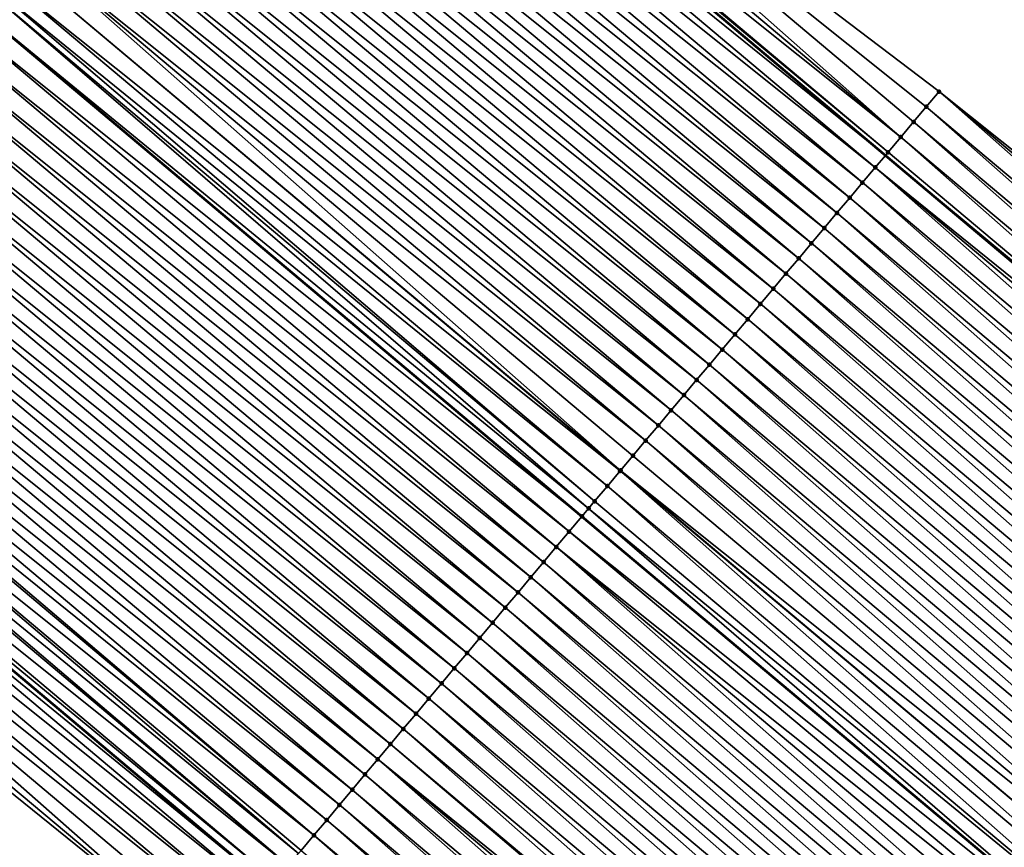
# Model space of a CAD drawing. Header units: feet. Extents: x 2007189 to 2022806, y 818621 to 837694.
# Tile 343 of 656: x 2015626 to 2015650, y 820068 to 820089. Entities that reach past the tile are written whole.
import ezdxf

# ---------------------------------------------------------------- set-up
doc = ezdxf.new("R2010")
doc.units = ezdxf.units.FT
doc.header["$MEASUREMENT"] = 0
for name, color, linetype, lineweight in [('EP_Travel Lane', 172, 'Continuous', 53), ('Road Shots', 141, 'Continuous', 100), ('Road X-Section', 40, 'Continuous', 13), ('STRIPING', 60, 'Continuous', 53)]:
    doc.layers.add(name, color=color, linetype=linetype, lineweight=lineweight)
doc.layers.add('I-77-MM17-21_SB-Surface-Border', color=7, linetype='Continuous')
doc.layers.add('I-77-MM17-21_SB-Surface-TIN', color=7, linetype='Continuous')

msp = doc.modelspace()

# ---------------------------------------------------------------- linework, layer by layer
at = {"layer": 'EP_Travel Lane'}
for points in [[(2015616.741094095, 820110.8309482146, 255.9642285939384), (2015632.038367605, 820097.9493019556, 256.2039738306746), (2015647.323448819, 820085.0801793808, 256.4357405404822), (2015662.625467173, 820072.2042372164, 256.6787347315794), (2015677.927200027, 820059.3285352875, 256.955127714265), (2015693.229016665, 820046.4527628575, 257.2217161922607), (2015708.530959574, 820033.5768841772, 257.4735372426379), (2015723.832899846, 820020.7010077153, 257.7256667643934), (2015739.134900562, 820007.8250803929, 257.9707285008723), (2015754.437269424, 819994.9488432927, 258.1727230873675), (2015769.739426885, 819982.0727840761, 258.3994499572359), (2015785.041418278, 819969.1968645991, 258.6456022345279), (2015800.343797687, 819956.3280257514, 258.8786010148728), (2015815.66086029, 819943.4708387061, 259.1643164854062)], [(2015616.509401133, 820079.5113178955, 256.3905773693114), (2015631.817988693, 820066.6224757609, 256.5883754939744), (2015647.120405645, 820053.7461378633, 256.7812775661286), (2015662.422863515, 820040.8697655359, 256.96939039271), (2015677.725113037, 820027.9935685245, 257.1818765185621), (2015693.027377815, 820015.1173586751, 257.3925764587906), (2015708.329506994, 820002.2412629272, 257.6191372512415), (2015723.631752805, 819989.365069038, 257.8320541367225), (2015738.934143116, 819976.4887535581, 258.0280735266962), (2015754.236621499, 819963.6123639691, 258.2137873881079), (2015769.538906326, 819950.7361372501, 258.4221407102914), (2015784.847501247, 819937.8619634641, 258.6227555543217), (2015800.165099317, 819925.0043269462, 258.8524753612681), (2015815.482357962, 819912.1469753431, 259.1176857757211)]]:
    msp.add_polyline3d(points, dxfattribs=at)
at = {"layer": 'I-77-MM17-21_SB-Surface-Border', "color": 3, "linetype": 'Continuous', "lineweight": -3}
for points in [[(2015618.094874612, 820112.4372928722, 255.884433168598), (2015632.747671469, 820098.7910225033, 256.1675215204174), (2015648.677806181, 820086.6915968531, 256.3757903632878), (2015664.313272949, 820074.2118251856, 256.5713757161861), (2015679.626488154, 820061.3497516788, 256.8453437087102), (2015695.261391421, 820048.8704533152, 257.1067912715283), (2015710.57488318, 820036.0081475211, 257.3484328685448), (2015725.888384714, 820023.1458335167, 257.5889319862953), (2015741.523438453, 820010.666408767, 257.8327977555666), (2015756.515478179, 819997.4211295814, 258.0593628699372), (2015771.507195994, 819984.1761207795, 258.3235594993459), (2015786.820838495, 819971.3136883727, 258.5475850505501), (2015801.80948432, 819958.0731653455, 258.8288225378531), (2015816.483349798, 819944.4502775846, 259.1431098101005)], [(2015813.555729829, 819909.8493931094, 258.9968771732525), (2015798.68711123, 819923.2419134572, 258.76738464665), (2015783.23056105, 819935.9333462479, 258.5033208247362), (2015767.096535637, 819947.825096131, 258.2365164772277), (2015751.146175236, 819959.9284926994, 257.9562114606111), (2015735.540626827, 819972.4443704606, 257.7886094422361), (2015720.114483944, 819985.1737732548, 257.6169702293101), (2015704.842675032, 819998.0864528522, 257.4183533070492), (2015689.673368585, 820011.1208678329, 257.2024014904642), (2015674.465179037, 820024.1089330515, 256.9831882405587), (2015659.486838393, 820037.3715526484, 256.8159442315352), (2015644.806277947, 820050.9891924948, 256.6770083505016), (2015630.369082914, 820064.8965031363, 256.533861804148), (2015614.798969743, 820077.4792248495, 256.3346439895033)]]:
    msp.add_polyline3d(points, dxfattribs=at)
at = {"layer": 'I-77-MM17-21_SB-Surface-TIN', "color": 128, "linetype": 'Continuous', "lineweight": -3}
for points in [[(2015647.712661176, 820085.543339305, 256.4227818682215), (2015632.747671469, 820098.7910225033, 256.1675215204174), (2015632.42545534, 820098.4086917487, 256.1864335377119)], [(2015647.712661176, 820085.543339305, 256.4227818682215), (2015648.034353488, 820085.9261108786, 256.4097699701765), (2015632.747671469, 820098.7910225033, 256.1675215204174)], [(2015648.034353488, 820085.9261108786, 256.4097699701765), (2015648.35606818, 820086.3088636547, 256.394142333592), (2015632.747671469, 820098.7910225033, 256.1675215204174)], [(2015648.35606818, 820086.3088636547, 256.394142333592), (2015648.677806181, 820086.6915968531, 256.3757903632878), (2015632.747671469, 820098.7910225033, 256.1675215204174)], [(2015647.712661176, 820085.543339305, 256.4227818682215), (2015632.42545534, 820098.4086917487, 256.1864335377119), (2015632.103268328, 820098.0263364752, 256.2017270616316)], [(2015631.781114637, 820097.643953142, 256.2128795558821), (2015647.323448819, 820085.0801793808, 256.4357405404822), (2015632.038367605, 820097.9493019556, 256.2039738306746)], [(2015647.390985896, 820085.160553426, 256.4338030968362), (2015632.103268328, 820098.0263364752, 256.2017270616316), (2015632.038367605, 820097.9493019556, 256.2039738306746)], [(2015647.390985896, 820085.160553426, 256.4338030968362), (2015632.038367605, 820097.9493019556, 256.2039738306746), (2015647.323448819, 820085.0801793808, 256.4357405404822)], [(2015647.390985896, 820085.160553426, 256.4338030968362), (2015647.712661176, 820085.543339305, 256.4227818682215), (2015632.103268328, 820098.0263364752, 256.2017270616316)], [(2015647.069325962, 820084.7777546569, 256.44303059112), (2015631.781114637, 820097.643953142, 256.2128795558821), (2015631.458996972, 820097.2615394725, 256.2195550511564)], [(2015647.069325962, 820084.7777546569, 256.44303059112), (2015647.323448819, 820085.0801793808, 256.4357405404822), (2015631.781114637, 820097.643953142, 256.2128795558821)], [(2015646.747675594, 820084.3949478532, 256.451140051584), (2015631.458996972, 820097.2615394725, 256.2195550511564), (2015631.136909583, 820096.8791003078, 256.2224679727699)], [(2015646.747675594, 820084.3949478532, 256.451140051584), (2015647.069325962, 820084.7777546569, 256.44303059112), (2015631.458996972, 820097.2615394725, 256.2195550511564)], [(2015646.426040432, 820084.0121282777, 256.4574722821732), (2015631.136909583, 820096.8791003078, 256.2224679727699), (2015630.814823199, 820096.4966602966, 256.2252559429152)], [(2015646.426040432, 820084.0121282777, 256.4574722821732), (2015646.747675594, 820084.3949478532, 256.451140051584), (2015631.136909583, 820096.8791003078, 256.2224679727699)], [(2015646.104415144, 820083.6293004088, 256.4626504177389), (2015630.814823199, 820096.4966602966, 256.2252559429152), (2015630.492732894, 820096.1142235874, 256.2285312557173)], [(2015646.104415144, 820083.6293004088, 256.4626504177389), (2015646.426040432, 820084.0121282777, 256.4574722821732), (2015630.814823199, 820096.4966602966, 256.2252559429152)], [(2015645.782801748, 820083.2464625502, 256.4664384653), (2015630.492732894, 820096.1142235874, 256.2285312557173), (2015630.170636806, 820095.7317917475, 256.2325251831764)], [(2015645.782801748, 820083.2464625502, 256.4664384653), (2015646.104415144, 820083.6293004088, 256.4626504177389), (2015630.492732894, 820096.1142235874, 256.2285312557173)], [(2015645.461203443, 820082.8636120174, 256.4684628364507), (2015630.170636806, 820095.7317917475, 256.2325251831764), (2015629.848535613, 820095.3493642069, 256.2371535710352)], [(2015645.461203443, 820082.8636120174, 256.4684628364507), (2015645.782801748, 820083.2464625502, 256.4664384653), (2015630.170636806, 820095.7317917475, 256.2325251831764)], [(2015645.139609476, 820082.4807578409, 256.4699801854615), (2015629.848535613, 820095.3493642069, 256.2371535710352), (2015629.526439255, 820094.9669325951, 256.241181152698)], [(2015645.139609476, 820082.4807578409, 256.4699801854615), (2015645.461203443, 820082.8636120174, 256.4684628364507), (2015629.848535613, 820095.3493642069, 256.2371535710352)], [(2015644.818013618, 820082.0979052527, 256.4717185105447), (2015629.526439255, 820094.9669325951, 256.241181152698), (2015629.204343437, 820094.5845005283, 256.2451415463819)], [(2015644.818013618, 820082.0979052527, 256.4717185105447), (2015645.139609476, 820082.4807578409, 256.4699801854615), (2015629.526439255, 820094.9669325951, 256.241181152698)], [(2015644.496408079, 820081.7150607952, 256.4745882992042), (2015629.204343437, 820094.5845005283, 256.2451415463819), (2015628.882243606, 820094.2020718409, 256.2496006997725)], [(2015644.496408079, 820081.7150607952, 256.4745882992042), (2015644.818013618, 820082.0979052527, 256.4717185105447), (2015629.204343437, 820094.5845005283, 256.2451415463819)], [(2015644.174791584, 820081.3322255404, 256.4787386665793), (2015628.882243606, 820094.2020718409, 256.2496006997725), (2015628.560142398, 820093.8196443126, 256.254230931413)], [(2015644.174791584, 820081.3322255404, 256.4787386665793), (2015644.496408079, 820081.7150607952, 256.4745882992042), (2015628.882243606, 820094.2020718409, 256.2496006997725)], [(2015643.853171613, 820080.9493932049, 256.4832952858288), (2015628.560142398, 820093.8196443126, 256.254230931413), (2015628.238040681, 820093.4372172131, 256.2589244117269)], [(2015643.853171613, 820080.9493932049, 256.4832952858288), (2015644.174791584, 820081.3322255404, 256.4787386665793), (2015628.560142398, 820093.8196443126, 256.254230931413)], [(2015643.53153983, 820080.5665707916, 256.4892326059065), (2015628.238040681, 820093.4372172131, 256.2589244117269), (2015627.915935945, 820093.0547926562, 256.2639931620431)], [(2015643.53153983, 820080.5665707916, 256.4892326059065), (2015643.853171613, 820080.9493932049, 256.4832952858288), (2015628.238040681, 820093.4372172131, 256.2589244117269)], [(2015643.209911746, 820080.1837452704, 256.4947374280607), (2015627.915935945, 820093.0547926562, 256.2639931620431), (2015627.59382992, 820092.6723691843, 256.2692220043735)], [(2015643.209911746, 820080.1837452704, 256.4947374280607), (2015643.53153983, 820080.5665707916, 256.4892326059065), (2015627.915935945, 820093.0547926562, 256.2639931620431)], [(2015642.888284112, 820079.800919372, 256.5001898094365), (2015627.59382992, 820092.6723691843, 256.2692220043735), (2015627.271725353, 820092.2899444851, 256.274269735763)], [(2015642.888284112, 820079.800919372, 256.5001898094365), (2015643.209911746, 820080.1837452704, 256.4947374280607), (2015627.59382992, 820092.6723691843, 256.2692220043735)], [(2015642.566664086, 820079.4180870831, 256.5047528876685), (2015627.271725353, 820092.2899444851, 256.274269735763), (2015626.949619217, 820091.9075211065, 256.2795123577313)], [(2015642.566664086, 820079.4180870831, 256.5047528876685), (2015642.888284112, 820079.800919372, 256.5001898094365), (2015627.271725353, 820092.2899444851, 256.274269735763)], [(2015642.245047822, 820079.0352516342, 256.5088762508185), (2015626.949619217, 820091.9075211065, 256.2795123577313), (2015626.627506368, 820091.5251033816, 256.2855893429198)], [(2015642.245047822, 820079.0352516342, 256.5088762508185), (2015642.566664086, 820079.4180870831, 256.5047528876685), (2015626.949619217, 820091.9075211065, 256.2795123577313)], [(2015641.923432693, 820078.6524152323, 256.5128669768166), (2015626.627506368, 820091.5251033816, 256.2855893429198), (2015626.305390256, 820091.1426884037, 256.292071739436)], [(2015641.923432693, 820078.6524152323, 256.5128669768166), (2015642.245047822, 820079.0352516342, 256.5088762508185), (2015626.627506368, 820091.5251033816, 256.2855893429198)], [(2015641.601815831, 820078.2695802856, 256.5170602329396), (2015626.305390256, 820091.1426884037, 256.292071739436), (2015625.98327567, 820090.7602721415, 256.2983646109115)], [(2015641.601815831, 820078.2695802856, 256.5170602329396), (2015641.923432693, 820078.6524152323, 256.5128669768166), (2015626.305390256, 820091.1426884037, 256.292071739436)], [(2015641.280196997, 820077.8867469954, 256.5214839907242), (2015625.98327567, 820090.7602721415, 256.2983646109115), (2015625.661166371, 820090.3778514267, 256.3040003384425)], [(2015641.280196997, 820077.8867469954, 256.5214839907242), (2015641.601815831, 820078.2695802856, 256.5170602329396), (2015625.98327567, 820090.7602721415, 256.2983646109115)], [(2015640.64862374, 820077.1349555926, 256.5296330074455), (2015625.661166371, 820090.3778514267, 256.3040003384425), (2015625.339069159, 820089.9954205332, 256.3081339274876)], [(2015640.64862374, 820077.1349555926, 256.5296330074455), (2015640.958579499, 820077.5039125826, 256.5257515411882), (2015625.661166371, 820090.3778514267, 256.3040003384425)], [(2015640.958579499, 820077.5039125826, 256.5257515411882), (2015641.280196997, 820077.8867469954, 256.5214839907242), (2015625.661166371, 820090.3778514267, 256.3040003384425)], [(2015640.636964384, 820077.1210761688, 256.529740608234), (2015625.339069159, 820089.9954205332, 256.3081339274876), (2015625.016990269, 820089.6129742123, 256.3099907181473)], [(2015640.636964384, 820077.1210761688, 256.529740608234), (2015640.64862374, 820077.1349555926, 256.5296330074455), (2015625.339069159, 820089.9954205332, 256.3081339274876)], [(2015640.315364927, 820076.7382266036, 256.5318996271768), (2015625.016990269, 820089.6129742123, 256.3099907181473), (2015624.793945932, 820089.3481064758, 256.3101699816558)], [(2015640.315364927, 820076.7382266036, 256.5318996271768), (2015640.636964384, 820077.1210761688, 256.529740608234), (2015625.016990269, 820089.6129742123, 256.3099907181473)], [(2015639.841711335, 820076.1743090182, 256.5319440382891), (2015624.694925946, 820089.2305156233, 256.3100370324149), (2015624.37286791, 820088.8480514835, 256.3092863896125)], [(2015639.993780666, 820076.3553642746, 256.5322825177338), (2015624.793945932, 820089.3481064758, 256.3101699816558), (2015624.694925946, 820089.2305156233, 256.3100370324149)], [(2015639.841711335, 820076.1743090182, 256.5319440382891), (2015639.993780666, 820076.3553642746, 256.5322825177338), (2015624.694925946, 820089.2305156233, 256.3100370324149)], [(2015639.993780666, 820076.3553642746, 256.5322825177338), (2015640.315364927, 820076.7382266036, 256.5318996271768), (2015624.793945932, 820089.3481064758, 256.3101699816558)], [(2015624.050812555, 820088.465585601, 256.3082340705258), (2015639.672210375, 820075.9724899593, 256.531018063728), (2015624.37286791, 820088.8480514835, 256.3092863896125)], [(2015639.841711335, 820076.1743090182, 256.5319440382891), (2015624.37286791, 820088.8480514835, 256.3092863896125), (2015639.672210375, 820075.9724899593, 256.531018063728)], [(2015639.350644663, 820075.5896123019, 256.5292473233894), (2015624.050812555, 820088.465585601, 256.3082340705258), (2015623.728742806, 820088.0831315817, 256.3089547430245)], [(2015639.350644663, 820075.5896123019, 256.5292473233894), (2015639.672210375, 820075.9724899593, 256.531018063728), (2015624.050812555, 820088.465585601, 256.3082340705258)], [(2015639.029066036, 820075.2067452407, 256.5289716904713), (2015623.728742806, 820088.0831315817, 256.3089547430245), (2015623.406660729, 820087.700687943, 256.3112073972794)], [(2015639.029066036, 820075.2067452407, 256.5289716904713), (2015639.350644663, 820075.5896123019, 256.5292473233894), (2015623.728742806, 820088.0831315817, 256.3089547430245)], [(2015638.707474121, 820074.823889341, 256.5302492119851), (2015623.406660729, 820087.700687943, 256.3112073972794), (2015623.084567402, 820087.3182537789, 256.3148582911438)], [(2015638.707474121, 820074.823889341, 256.5302492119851), (2015639.029066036, 820075.2067452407, 256.5289716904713), (2015623.406660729, 820087.700687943, 256.3112073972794)], [(2015638.385866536, 820074.441046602, 256.5333581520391), (2015623.084567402, 820087.3182537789, 256.3148582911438), (2015622.762462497, 820086.9358293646, 256.3199480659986)], [(2015638.385866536, 820074.441046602, 256.5333581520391), (2015638.707474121, 820074.823889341, 256.5302492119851), (2015623.084567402, 820087.3182537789, 256.3148582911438)], [(2015638.064249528, 820074.058211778, 256.5375684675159), (2015622.762462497, 820086.9358293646, 256.3199480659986), (2015622.440357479, 820086.5534050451, 256.3250518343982)], [(2015638.064249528, 820074.058211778, 256.5375684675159), (2015638.385866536, 820074.441046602, 256.5333581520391), (2015622.762462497, 820086.9358293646, 256.3199480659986)], [(2015637.742634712, 820073.6753751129, 256.5415225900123), (2015622.440357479, 820086.5534050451, 256.3250518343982), (2015622.118249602, 820086.1709831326, 256.3305108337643)], [(2015637.742634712, 820073.6753751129, 256.5415225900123), (2015638.064249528, 820074.058211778, 256.5375684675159), (2015622.440357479, 820086.5534050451, 256.3250518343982)], [(2015663.669735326, 820073.4464105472, 256.6152821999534), (2015648.677806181, 820086.6915968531, 256.3757903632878), (2015648.35606818, 820086.3088636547, 256.394142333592)], [(2015663.669735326, 820073.4464105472, 256.6152821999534), (2015663.991503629, 820073.8291182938, 256.5933884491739), (2015648.677806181, 820086.6915968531, 256.3757903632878)], [(2015663.991503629, 820073.8291182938, 256.5933884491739), (2015664.313272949, 820074.2118251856, 256.5713757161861), (2015648.677806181, 820086.6915968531, 256.3757903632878)], [(2015663.347966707, 820073.0637030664, 256.6372129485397), (2015648.35606818, 820086.3088636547, 256.394142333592), (2015648.034353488, 820085.9261108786, 256.4097699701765)], [(2015663.347966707, 820073.0637030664, 256.6372129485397), (2015663.669735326, 820073.4464105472, 256.6152821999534), (2015648.35606818, 820086.3088636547, 256.394142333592)], [(2015637.421021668, 820073.2925369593, 256.5452695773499), (2015622.118249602, 820086.1709831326, 256.3305108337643), (2015621.796142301, 820085.7885607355, 256.3358982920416)], [(2015637.421021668, 820073.2925369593, 256.5452695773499), (2015637.742634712, 820073.6753751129, 256.5415225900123), (2015622.118249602, 820086.1709831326, 256.3305108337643)], [(2015637.099408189, 820072.9096991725, 256.5490675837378), (2015621.796142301, 820085.7885607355, 256.3358982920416), (2015621.474036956, 820085.4061366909, 256.3410426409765)], [(2015637.099408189, 820072.9096991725, 256.5490675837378), (2015637.421021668, 820073.2925369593, 256.5452695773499), (2015621.796142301, 820085.7885607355, 256.3358982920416)], [(2015663.02620207, 820072.6809922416, 256.6586783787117), (2015648.034353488, 820085.9261108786, 256.4097699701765), (2015647.712661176, 820085.543339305, 256.4227818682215)], [(2015663.02620207, 820072.6809922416, 256.6586783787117), (2015663.347966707, 820073.0637030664, 256.6372129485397), (2015648.034353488, 820085.9261108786, 256.4097699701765)], [(2015662.704474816, 820072.2982500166, 256.6757743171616), (2015647.712661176, 820085.543339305, 256.4227818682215), (2015647.390985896, 820085.160553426, 256.4338030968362)], [(2015662.704474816, 820072.2982500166, 256.6757743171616), (2015663.02620207, 820072.6809922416, 256.6586783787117), (2015647.712661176, 820085.543339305, 256.4227818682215)], [(2015636.777796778, 820072.5268596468, 256.5526236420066), (2015621.474036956, 820085.4061366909, 256.3410426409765), (2015621.151934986, 820085.0237098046, 256.3457675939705)], [(2015636.777796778, 820072.5268596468, 256.5526236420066), (2015637.099408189, 820072.9096991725, 256.5490675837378), (2015621.474036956, 820085.4061366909, 256.3410426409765)], [(2015636.456181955, 820072.1440229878, 256.5565786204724), (2015621.151934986, 820085.0237098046, 256.3457675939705), (2015620.829833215, 820084.6412827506, 256.350467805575)], [(2015636.456181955, 820072.1440229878, 256.5565786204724), (2015636.777796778, 820072.5268596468, 256.5526236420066), (2015621.151934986, 820085.0237098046, 256.3457675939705)], [(2015647.069325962, 820084.7777546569, 256.44303059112), (2015662.625467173, 820072.2042372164, 256.6787347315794), (2015647.323448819, 820085.0801793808, 256.4357405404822)], [(2015662.704474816, 820072.2982500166, 256.6757743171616), (2015647.390985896, 820085.160553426, 256.4338030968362), (2015647.323448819, 820085.0801793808, 256.4357405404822)], [(2015662.704474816, 820072.2982500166, 256.6757743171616), (2015647.323448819, 820085.0801793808, 256.4357405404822), (2015662.625467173, 820072.2042372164, 256.6787347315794)], [(2015662.061138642, 820071.5326661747, 256.6961353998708), (2015647.069325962, 820084.7777546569, 256.44303059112), (2015646.747675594, 820084.3949478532, 256.451140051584)], [(2015662.382790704, 820071.9154715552, 256.6878278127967), (2015662.625467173, 820072.2042372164, 256.6787347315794), (2015647.069325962, 820084.7777546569, 256.44303059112)], [(2015662.061138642, 820071.5326661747, 256.6961353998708), (2015662.382790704, 820071.9154715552, 256.6878278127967), (2015647.069325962, 820084.7777546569, 256.44303059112)], [(2015636.134565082, 820071.7611880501, 256.5607731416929), (2015620.829833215, 820084.6412827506, 256.350467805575), (2015620.507730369, 820084.2588566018, 256.3553016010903)], [(2015636.134565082, 820071.7611880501, 256.5607731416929), (2015636.456181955, 820072.1440229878, 256.5565786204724), (2015620.829833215, 820084.6412827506, 256.350467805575)], [(2015635.812949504, 820071.3783520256, 256.5648163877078), (2015620.507730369, 820084.2588566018, 256.3553016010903), (2015620.18562586, 820083.876431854, 256.3603421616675)], [(2015635.812949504, 820071.3783520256, 256.5648163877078), (2015636.134565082, 820071.7611880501, 256.5607731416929), (2015620.507730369, 820084.2588566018, 256.3553016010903)], [(2015661.739516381, 820071.1498357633, 256.7009598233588), (2015646.747675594, 820084.3949478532, 256.451140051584), (2015646.426040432, 820084.0121282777, 256.4574722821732)], [(2015661.739516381, 820071.1498357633, 256.7009598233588), (2015662.061138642, 820071.5326661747, 256.6961353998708), (2015646.747675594, 820084.3949478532, 256.451140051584)], [(2015661.417910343, 820070.7669917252, 256.7038880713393), (2015646.426040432, 820084.0121282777, 256.4574722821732), (2015646.104415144, 820083.6293004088, 256.4626504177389)], [(2015661.417910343, 820070.7669917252, 256.7038880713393), (2015661.739516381, 820071.1498357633, 256.7009598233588), (2015646.426040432, 820084.0121282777, 256.4574722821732)], [(2015635.491333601, 820070.9955162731, 256.5688975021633), (2015620.18562586, 820083.876431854, 256.3603421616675), (2015619.863523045, 820083.4940056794, 256.3651721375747)], [(2015635.491333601, 820070.9955162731, 256.5688975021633), (2015635.812949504, 820071.3783520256, 256.5648163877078), (2015620.18562586, 820083.876431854, 256.3603421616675)], [(2015635.169720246, 820070.6126783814, 256.5726809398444), (2015619.863523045, 820083.4940056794, 256.3651721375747), (2015619.541427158, 820083.1115736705, 256.3691411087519)], [(2015635.169720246, 820070.6126783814, 256.5726809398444), (2015635.491333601, 820070.9955162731, 256.5688975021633), (2015619.863523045, 820083.4940056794, 256.3651721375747)], [(2015661.096309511, 820070.3841433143, 256.7062077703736), (2015646.104415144, 820083.6293004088, 256.4626504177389), (2015645.782801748, 820083.2464625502, 256.4664384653)], [(2015661.096309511, 820070.3841433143, 256.7062077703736), (2015661.417910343, 820070.7669917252, 256.7038880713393), (2015646.104415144, 820083.6293004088, 256.4626504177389)], [(2015660.774713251, 820070.0012910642, 256.7079932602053), (2015645.782801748, 820083.2464625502, 256.4664384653), (2015645.461203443, 820082.8636120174, 256.4684628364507)], [(2015660.774713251, 820070.0012910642, 256.7079932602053), (2015661.096309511, 820070.3841433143, 256.7062077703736), (2015645.782801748, 820083.2464625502, 256.4664384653)], [(2015634.848115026, 820070.2298336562, 256.5755134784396), (2015619.541427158, 820083.1115736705, 256.3691411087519), (2015619.219334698, 820082.7291387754, 256.3726841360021)], [(2015634.848115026, 820070.2298336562, 256.5755134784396), (2015635.169720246, 820070.6126783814, 256.5726809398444), (2015619.541427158, 820083.1115736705, 256.3691411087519)], [(2015634.526509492, 820069.846989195, 256.5783827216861), (2015619.219334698, 820082.7291387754, 256.3726841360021), (2015618.897243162, 820082.3467031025, 256.3761123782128)], [(2015634.526509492, 820069.846989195, 256.5783827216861), (2015634.848115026, 820070.2298336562, 256.5755134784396), (2015619.219334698, 820082.7291387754, 256.3726841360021)], [(2015660.45312019, 820069.618436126, 256.7094046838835), (2015645.461203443, 820082.8636120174, 256.4684628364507), (2015645.139609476, 820082.4807578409, 256.4699801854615)], [(2015660.45312019, 820069.618436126, 256.7094046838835), (2015660.774713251, 820070.0012910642, 256.7079932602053), (2015645.461203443, 820082.8636120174, 256.4684628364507)], [(2015660.13152524, 820069.2355827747, 256.7110369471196), (2015645.139609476, 820082.4807578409, 256.4699801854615), (2015644.818013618, 820082.0979052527, 256.4717185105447)], [(2015660.13152524, 820069.2355827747, 256.7110369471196), (2015660.45312019, 820069.618436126, 256.7094046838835), (2015645.139609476, 820082.4807578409, 256.4699801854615)], [(2015634.204908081, 820069.4641412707, 256.5807700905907), (2015618.897243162, 820082.3467031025, 256.3761123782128), (2015618.575150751, 820081.9642681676, 256.3796495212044)], [(2015634.204908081, 820069.4641412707, 256.5807700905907), (2015634.526509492, 820069.846989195, 256.5783827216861), (2015618.897243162, 820082.3467031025, 256.3761123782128)], [(2015659.809925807, 820068.8527331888, 256.7131931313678), (2015644.818013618, 820082.0979052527, 256.4717185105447), (2015644.496408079, 820081.7150607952, 256.4745882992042)], [(2015659.809925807, 820068.8527331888, 256.7131931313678), (2015660.13152524, 820069.2355827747, 256.7110369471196), (2015644.818013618, 820082.0979052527, 256.4717185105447)], [(2015633.883303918, 820069.0812956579, 256.5834790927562), (2015618.575150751, 820081.9642681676, 256.3796495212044), (2015618.253054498, 820081.5818364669, 256.3836639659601)], [(2015633.883303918, 820069.0812956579, 256.5834790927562), (2015634.204908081, 820069.4641412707, 256.5807700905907), (2015618.575150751, 820081.9642681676, 256.3796495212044)], [(2015633.561695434, 820068.6984536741, 256.5866930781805), (2015618.253054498, 820081.5818364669, 256.3836639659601), (2015617.930955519, 820081.1994070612, 256.3880171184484)], [(2015633.561695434, 820068.6984536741, 256.5866930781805), (2015633.883303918, 820069.0812956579, 256.5834790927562), (2015618.253054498, 820081.5818364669, 256.3836639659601)], [(2015659.488324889, 820068.4698848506, 256.7155229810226), (2015644.496408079, 820081.7150607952, 256.4745882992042), (2015644.174791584, 820081.3322255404, 256.4787386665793)], [(2015659.488324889, 820068.4698848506, 256.7155229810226), (2015659.809925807, 820068.8527331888, 256.7131931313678), (2015644.496408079, 820081.7150607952, 256.4745882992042)], [(2015659.166725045, 820068.0870356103, 256.7177272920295), (2015644.174791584, 820081.3322255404, 256.4787386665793), (2015643.853171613, 820080.9493932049, 256.4832952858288)], [(2015659.166725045, 820068.0870356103, 256.7177272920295), (2015659.488324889, 820068.4698848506, 256.7155229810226), (2015644.174791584, 820081.3322255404, 256.4787386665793)], [(2015633.240086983, 820068.3156116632, 256.5899033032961), (2015617.930955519, 820081.1994070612, 256.3880171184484), (2015617.67801415, 820080.8990800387, 256.3909015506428)], [(2015633.240086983, 820068.3156116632, 256.5899033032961), (2015633.561695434, 820068.6984536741, 256.5866930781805), (2015617.930955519, 820081.1994070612, 256.3880171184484)], [(2015632.918477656, 820067.9327703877, 256.5932158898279), (2015617.608863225, 820080.8169720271, 256.3915396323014), (2015617.286782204, 820080.4345275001, 256.3936611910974)], [(2015632.918477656, 820067.9327703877, 256.5932158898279), (2015617.67801415, 820080.8990800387, 256.3909015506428), (2015617.608863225, 820080.8169720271, 256.3915396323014)], [(2015632.918477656, 820067.9327703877, 256.5932158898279), (2015633.240086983, 820068.3156116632, 256.5899033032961), (2015617.67801415, 820080.8990800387, 256.3909015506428)], [(2015658.84512042, 820067.7041903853, 256.7204903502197), (2015643.853171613, 820080.9493932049, 256.4832952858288), (2015643.53153983, 820080.5665707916, 256.4892326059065)], [(2015658.84512042, 820067.7041903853, 256.7204903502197), (2015659.166725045, 820068.0870356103, 256.7177272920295), (2015643.853171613, 820080.9493932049, 256.4832952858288)], [(2015658.523511, 820067.3213491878, 256.7238138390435), (2015643.53153983, 820080.5665707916, 256.4892326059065), (2015643.209911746, 820080.1837452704, 256.4947374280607)], [(2015658.523511, 820067.3213491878, 256.7238138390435), (2015658.84512042, 820067.7041903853, 256.7204903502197), (2015643.53153983, 820080.5665707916, 256.4892326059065)], [(2015632.52890785, 820067.4689956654, 256.5952820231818), (2015617.286782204, 820080.4345275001, 256.3936611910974), (2015617.039747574, 820080.1411792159, 256.3943620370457)], [(2015632.52890785, 820067.4689956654, 256.5952820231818), (2015632.596880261, 820067.5499190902, 256.5951338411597), (2015617.286782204, 820080.4345275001, 256.3936611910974)], [(2015632.596880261, 820067.5499190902, 256.5951338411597), (2015632.918477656, 820067.9327703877, 256.5932158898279), (2015617.286782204, 820080.4345275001, 256.3936611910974)], [(2015632.275303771, 820067.1670502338, 256.5946084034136), (2015616.964713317, 820080.0520727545, 256.394274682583), (2015616.64266379, 820079.6696017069, 256.3924823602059)], [(2015632.275303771, 820067.1670502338, 256.5946084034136), (2015617.039747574, 820080.1411792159, 256.3943620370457), (2015616.964713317, 820080.0520727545, 256.394274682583)], [(2015632.275303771, 820067.1670502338, 256.5946084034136), (2015632.52890785, 820067.4689956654, 256.5952820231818), (2015617.039747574, 820080.1411792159, 256.3943620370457)], [(2015658.201901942, 820066.9385076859, 256.7270949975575), (2015643.209911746, 820080.1837452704, 256.4947374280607), (2015642.888284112, 820079.800919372, 256.5001898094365)], [(2015658.201901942, 820066.9385076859, 256.7270949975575), (2015658.523511, 820067.3213491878, 256.7238138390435), (2015643.209911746, 820080.1837452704, 256.4947374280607)], [(2015657.880299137, 820066.5556609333, 256.729645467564), (2015642.888284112, 820079.800919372, 256.5001898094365), (2015642.566664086, 820079.4180870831, 256.5047528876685)], [(2015657.880299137, 820066.5556609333, 256.729645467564), (2015658.201901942, 820066.9385076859, 256.7270949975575), (2015642.888284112, 820079.800919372, 256.5001898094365)], [(2015616.320636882, 820079.2871116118, 256.3878789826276), (2015631.817988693, 820066.6224757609, 256.5883754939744), (2015616.509401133, 820079.5113178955, 256.3905773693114)], [(2015631.953751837, 820066.7841607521, 256.5912128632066), (2015616.64266379, 820079.6696017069, 256.3924823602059), (2015616.509401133, 820079.5113178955, 256.3905773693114)], [(2015631.953751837, 820066.7841607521, 256.5912128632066), (2015616.509401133, 820079.5113178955, 256.3905773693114), (2015631.817988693, 820066.6224757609, 256.5883754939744)], [(2015631.953751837, 820066.7841607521, 256.5912128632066), (2015632.275303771, 820067.1670502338, 256.5946084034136), (2015616.64266379, 820079.6696017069, 256.3924823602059)], [(2015631.632228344, 820066.4012473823, 256.5844932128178), (2015616.320636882, 820079.2871116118, 256.3878789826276), (2015615.998631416, 820078.9046034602, 256.3806108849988)], [(2015631.632228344, 820066.4012473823, 256.5844932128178), (2015631.817988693, 820066.6224757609, 256.5883754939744), (2015616.320636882, 820079.2871116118, 256.3878789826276)], [(2015657.558704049, 820066.1728076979, 256.7312938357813), (2015642.566664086, 820079.4180870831, 256.5047528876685), (2015642.245047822, 820079.0352516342, 256.5088762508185)], [(2015657.558704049, 820066.1728076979, 256.7312938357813), (2015657.880299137, 820066.5556609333, 256.729645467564), (2015642.566664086, 820079.4180870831, 256.5047528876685)], [(2015657.237109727, 820065.7899538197, 256.7328527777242), (2015642.245047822, 820079.0352516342, 256.5088762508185), (2015641.923432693, 820078.6524152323, 256.5128669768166)], [(2015657.237109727, 820065.7899538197, 256.7328527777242), (2015657.558704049, 820066.1728076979, 256.7312938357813), (2015642.245047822, 820079.0352516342, 256.5088762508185)], [(2015631.310728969, 820066.0183137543, 256.5749545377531), (2015615.998631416, 820078.9046034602, 256.3806108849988), (2015615.6766485, 820078.5220763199, 256.3705404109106)], [(2015631.310728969, 820066.0183137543, 256.5749545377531), (2015631.632228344, 820066.4012473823, 256.5844932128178), (2015615.998631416, 820078.9046034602, 256.3806108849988)], [(2015630.989249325, 820065.6353635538, 256.5631096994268), (2015615.6766485, 820078.5220763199, 256.3705404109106), (2015615.354684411, 820078.1395333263, 256.3581302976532)], [(2015630.989249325, 820065.6353635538, 256.5631096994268), (2015631.310728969, 820066.0183137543, 256.5749545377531), (2015615.6766485, 820078.5220763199, 256.3705404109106)], [(2015656.915508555, 820065.407105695, 256.7352123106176), (2015641.923432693, 820078.6524152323, 256.5128669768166), (2015641.601815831, 820078.2695802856, 256.5170602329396)], [(2015656.915508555, 820065.407105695, 256.7352123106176), (2015657.237109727, 820065.7899538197, 256.7328527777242), (2015641.923432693, 820078.6524152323, 256.5128669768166)], [(2015656.593903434, 820065.0242608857, 256.7380332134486), (2015641.601815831, 820078.2695802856, 256.5170602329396), (2015641.280196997, 820077.8867469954, 256.5214839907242)], [(2015656.593903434, 820065.0242608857, 256.7380332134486), (2015656.915508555, 820065.407105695, 256.7352123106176), (2015641.601815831, 820078.2695802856, 256.5170602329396)], [(2015630.369082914, 820064.8965031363, 256.533861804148), (2015615.354684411, 820078.1395333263, 256.3581302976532), (2015615.032729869, 820077.756982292, 256.3445335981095)], [(2015630.369082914, 820064.8965031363, 256.533861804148), (2015630.667789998, 820065.2523962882, 256.5488901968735), (2015615.354684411, 820078.1395333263, 256.3581302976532)], [(2015630.667789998, 820065.2523962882, 256.5488901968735), (2015630.989249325, 820065.6353635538, 256.5631096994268), (2015615.354684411, 820078.1395333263, 256.3581302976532)], [(2015656.27229309, 820064.641420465, 256.7414647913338), (2015641.280196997, 820077.8867469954, 256.5214839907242), (2015640.958579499, 820077.5039125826, 256.5257515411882)], [(2015656.27229309, 820064.641420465, 256.7414647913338), (2015656.593903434, 820065.0242608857, 256.7380332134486), (2015641.280196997, 820077.8867469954, 256.5214839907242)], [(2015630.369082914, 820064.8965031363, 256.533861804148), (2015615.032729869, 820077.756982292, 256.3445335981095), (2015614.798969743, 820077.4792248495, 256.3346439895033)], [(2015656.27229309, 820064.641420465, 256.7414647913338), (2015640.958579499, 820077.5039125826, 256.5257515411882), (2015640.64862374, 820077.1349555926, 256.5296330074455)], [(2015655.629081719, 820063.8757317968, 256.7472388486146), (2015640.636964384, 820077.1210761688, 256.529740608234), (2015640.315364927, 820076.7382266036, 256.5318996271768)], [(2015655.950684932, 820064.2585782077, 256.7446408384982), (2015640.64862374, 820077.1349555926, 256.5296330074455), (2015640.636964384, 820077.1210761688, 256.529740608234)], [(2015655.629081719, 820063.8757317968, 256.7472388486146), (2015655.950684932, 820064.2585782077, 256.7446408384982), (2015640.636964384, 820077.1210761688, 256.529740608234)], [(2015655.950684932, 820064.2585782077, 256.7446408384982), (2015656.27229309, 820064.641420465, 256.7414647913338), (2015640.64862374, 820077.1349555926, 256.5296330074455)], [(2015655.307493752, 820063.4928725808, 256.74805499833), (2015640.315364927, 820076.7382266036, 256.5318996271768), (2015639.993780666, 820076.3553642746, 256.5322825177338)], [(2015655.307493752, 820063.4928725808, 256.74805499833), (2015655.629081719, 820063.8757317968, 256.7472388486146), (2015640.315364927, 820076.7382266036, 256.5318996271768)], [(2015655.307493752, 820063.4928725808, 256.74805499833), (2015639.993780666, 820076.3553642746, 256.5322825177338), (2015639.841711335, 820076.1743090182, 256.5319440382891)], [(2015639.841711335, 820076.1743090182, 256.5319440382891), (2015639.672210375, 820075.9724899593, 256.531018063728), (2015654.985924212, 820063.1099976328, 256.746702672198)], [(2015655.307493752, 820063.4928725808, 256.74805499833), (2015639.841711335, 820076.1743090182, 256.5319440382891), (2015654.985924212, 820063.1099976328, 256.746702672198)], [(2015639.350644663, 820075.5896123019, 256.5292473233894), (2015654.985924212, 820063.1099976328, 256.746702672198), (2015639.672210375, 820075.9724899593, 256.531018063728)], [(2015654.664363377, 820062.7271158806, 256.7443621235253), (2015639.350644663, 820075.5896123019, 256.5292473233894), (2015639.029066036, 820075.2067452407, 256.5289716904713)], [(2015654.664363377, 820062.7271158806, 256.7443621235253), (2015654.985924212, 820063.1099976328, 256.746702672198), (2015639.350644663, 820075.5896123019, 256.5292473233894)], [(2015654.021215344, 820061.9613740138, 256.7427333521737), (2015639.029066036, 820075.2067452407, 256.5289716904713), (2015638.707474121, 820074.823889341, 256.5302492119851)], [(2015654.021215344, 820061.9613740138, 256.7427333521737), (2015654.342796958, 820062.3442385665, 256.7426598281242), (2015639.029066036, 820075.2067452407, 256.5289716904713)], [(2015654.342796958, 820062.3442385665, 256.7426598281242), (2015654.664363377, 820062.7271158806, 256.7443621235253), (2015639.029066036, 820075.2067452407, 256.5289716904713)], [(2015653.69961667, 820061.57852379, 256.7448007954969), (2015638.707474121, 820074.823889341, 256.5302492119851), (2015638.385866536, 820074.441046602, 256.5333581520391)], [(2015653.69961667, 820061.57852379, 256.7448007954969), (2015654.021215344, 820061.9613740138, 256.7427333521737), (2015638.707474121, 820074.823889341, 256.5302492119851)], [(2015653.37801424, 820061.1956767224, 256.7473074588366), (2015638.385866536, 820074.441046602, 256.5333581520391), (2015638.064249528, 820074.058211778, 256.5375684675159)], [(2015653.37801424, 820061.1956767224, 256.7473074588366), (2015653.69961667, 820061.57852379, 256.7448007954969), (2015638.385866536, 820074.441046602, 256.5333581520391)], [(2015653.056417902, 820060.812824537, 256.7491019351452), (2015638.064249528, 820074.058211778, 256.5375684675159), (2015637.742634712, 820073.6753751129, 256.5415225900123)], [(2015653.056417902, 820060.812824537, 256.7491019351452), (2015653.37801424, 820061.1956767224, 256.7473074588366), (2015638.064249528, 820074.058211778, 256.5375684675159)], [(2015652.734816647, 820060.4299764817, 256.7514711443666), (2015637.742634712, 820073.6753751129, 256.5415225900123), (2015637.421021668, 820073.2925369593, 256.5452695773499)], [(2015652.734816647, 820060.4299764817, 256.7514711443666), (2015653.056417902, 820060.812824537, 256.7491019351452), (2015637.742634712, 820073.6753751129, 256.5415225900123)], [(2015652.413197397, 820060.0471435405, 256.7559435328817), (2015637.421021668, 820073.2925369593, 256.5452695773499), (2015637.099408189, 820072.9096991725, 256.5490675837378)], [(2015652.413197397, 820060.0471435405, 256.7559435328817), (2015652.734816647, 820060.4299764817, 256.7514711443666), (2015637.421021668, 820073.2925369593, 256.5452695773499)], [(2015652.091569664, 820059.6643177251, 256.7614075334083), (2015637.099408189, 820072.9096991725, 256.5490675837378), (2015636.777796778, 820072.5268596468, 256.5526236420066)], [(2015652.091569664, 820059.6643177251, 256.7614075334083), (2015652.413197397, 820060.0471435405, 256.7559435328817), (2015637.099408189, 820072.9096991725, 256.5490675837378)], [(2015651.769946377, 820059.281488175, 256.7663517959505), (2015636.777796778, 820072.5268596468, 256.5526236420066), (2015636.456181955, 820072.1440229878, 256.5565786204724)], [(2015651.769946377, 820059.281488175, 256.7663517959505), (2015652.091569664, 820059.6643177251, 256.7614075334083), (2015636.777796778, 820072.5268596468, 256.5526236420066)], [(2015651.44833361, 820058.8986497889, 256.7700665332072), (2015636.456181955, 820072.1440229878, 256.5565786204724), (2015636.134565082, 820071.7611880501, 256.5607731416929)], [(2015651.44833361, 820058.8986497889, 256.7700665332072), (2015651.769946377, 820059.281488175, 256.7663517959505), (2015636.456181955, 820072.1440229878, 256.5565786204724)], [(2015651.126727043, 820058.515806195, 256.7730565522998), (2015636.134565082, 820071.7611880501, 256.5607731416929), (2015635.812949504, 820071.3783520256, 256.5648163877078)], [(2015651.126727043, 820058.515806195, 256.7730565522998), (2015651.44833361, 820058.8986497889, 256.7700665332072), (2015636.134565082, 820071.7611880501, 256.5607731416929)], [(2015650.805119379, 820058.1329635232, 256.7761749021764), (2015635.812949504, 820071.3783520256, 256.5648163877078), (2015635.491333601, 820070.9955162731, 256.5688975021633)], [(2015650.805119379, 820058.1329635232, 256.7761749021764), (2015651.126727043, 820058.515806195, 256.7730565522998), (2015635.812949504, 820071.3783520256, 256.5648163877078)], [(2015650.483513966, 820057.7501189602, 256.7790300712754), (2015635.491333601, 820070.9955162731, 256.5688975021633), (2015635.169720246, 820070.6126783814, 256.5726809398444)], [(2015650.483513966, 820057.7501189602, 256.7790300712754), (2015650.805119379, 820058.1329635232, 256.7761749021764), (2015635.491333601, 820070.9955162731, 256.5688975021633)], [(2015650.161913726, 820057.3672700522, 256.7812806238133), (2015635.169720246, 820070.6126783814, 256.5726809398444), (2015634.848115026, 820070.2298336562, 256.5755134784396)], [(2015650.161913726, 820057.3672700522, 256.7812806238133), (2015650.483513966, 820057.7501189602, 256.7790300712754), (2015635.169720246, 820070.6126783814, 256.5726809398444)], [(2015650.071346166, 820057.2594527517, 256.7818467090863), (2015634.848115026, 820070.2298336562, 256.5755134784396), (2015634.526509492, 820069.846989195, 256.5783827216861)], [(2015650.071346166, 820057.2594527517, 256.7818467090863), (2015650.161913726, 820057.3672700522, 256.7812806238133), (2015634.848115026, 820070.2298336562, 256.5755134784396)], [(2015649.518720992, 820056.6015657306, 256.784876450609), (2015634.526509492, 820069.846989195, 256.5783827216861), (2015634.204908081, 820069.4641412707, 256.5807700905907)], [(2015649.518720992, 820056.6015657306, 256.784876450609), (2015649.840315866, 820056.9844191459, 256.7832530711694), (2015634.526509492, 820069.846989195, 256.5783827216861)], [(2015649.840315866, 820056.9844191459, 256.7832530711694), (2015650.071346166, 820057.2594527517, 256.7818467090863), (2015634.526509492, 820069.846989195, 256.5783827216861)], [(2015649.197131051, 820056.2187081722, 256.7859232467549), (2015634.204908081, 820069.4641412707, 256.5807700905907), (2015633.883303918, 820069.0812956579, 256.5834790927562)], [(2015649.197131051, 820056.2187081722, 256.7859232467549), (2015649.518720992, 820056.6015657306, 256.784876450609), (2015634.204908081, 820069.4641412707, 256.5807700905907)], [(2015648.87554269, 820055.835849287, 256.7867854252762), (2015633.883303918, 820069.0812956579, 256.5834790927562), (2015633.561695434, 820068.6984536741, 256.5866930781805)], [(2015648.87554269, 820055.835849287, 256.7867854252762), (2015649.197131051, 820056.2187081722, 256.7859232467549), (2015633.883303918, 820069.0812956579, 256.5834790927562)], [(2015648.553955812, 820055.452989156, 256.7874742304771), (2015633.561695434, 820068.6984536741, 256.5866930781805), (2015633.240086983, 820068.3156116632, 256.5899033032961)], [(2015648.553955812, 820055.452989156, 256.7874742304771), (2015648.87554269, 820055.835849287, 256.7867854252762), (2015633.561695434, 820068.6984536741, 256.5866930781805)], [(2015648.232366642, 820055.0701309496, 256.7884308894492), (2015633.240086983, 820068.3156116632, 256.5899033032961), (2015632.918477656, 820067.9327703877, 256.5932158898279)], [(2015648.232366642, 820055.0701309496, 256.7884308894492), (2015648.553955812, 820055.452989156, 256.7874742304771), (2015633.240086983, 820068.3156116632, 256.5899033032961)], [(2015647.968819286, 820054.7563685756, 256.7889798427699), (2015632.918477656, 820067.9327703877, 256.5932158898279), (2015632.596880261, 820067.5499190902, 256.5951338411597)], [(2015647.968819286, 820054.7563685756, 256.7889798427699), (2015648.232366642, 820055.0701309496, 256.7884308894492), (2015632.918477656, 820067.9327703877, 256.5932158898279)]]:
    msp.add_3dface(points, dxfattribs=at)
at = {"layer": 'Road Shots', "lineweight": 100}
for p in [(2015648.677806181, 820086.6915968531, 256.3757903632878), (2015648.35606818, 820086.3088636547, 256.394142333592), (2015648.034353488, 820085.9261108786, 256.4097699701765), (2015647.712661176, 820085.543339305, 256.4227818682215), (2015647.390985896, 820085.160553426, 256.4338030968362), (2015647.069325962, 820084.7777546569, 256.44303059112), (2015646.747675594, 820084.3949478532, 256.451140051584), (2015646.426040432, 820084.0121282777, 256.4574722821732), (2015646.104415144, 820083.6293004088, 256.4626504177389), (2015645.782801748, 820083.2464625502, 256.4664384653), (2015645.461203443, 820082.8636120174, 256.4684628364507), (2015645.139609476, 820082.4807578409, 256.4699801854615), (2015644.818013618, 820082.0979052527, 256.4717185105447), (2015644.496408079, 820081.7150607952, 256.4745882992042), (2015644.174791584, 820081.3322255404, 256.4787386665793), (2015643.853171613, 820080.9493932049, 256.4832952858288), (2015643.53153983, 820080.5665707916, 256.4892326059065), (2015643.209911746, 820080.1837452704, 256.4947374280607), (2015642.888284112, 820079.800919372, 256.5001898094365), (2015642.566664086, 820079.4180870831, 256.5047528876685), (2015642.245047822, 820079.0352516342, 256.5088762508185), (2015641.923432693, 820078.6524152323, 256.5128669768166), (2015641.601815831, 820078.2695802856, 256.5170602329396), (2015641.280196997, 820077.8867469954, 256.5214839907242), (2015640.958579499, 820077.5039125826, 256.5257515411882), (2015640.636964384, 820077.1210761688, 256.529740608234), (2015640.64862374, 820077.1349555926, 256.5296330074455), (2015640.315364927, 820076.7382266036, 256.5318996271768), (2015639.993780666, 820076.3553642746, 256.5322825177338), (2015639.841711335, 820076.1743090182, 256.5319440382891), (2015639.672210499, 820075.9724901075, 256.5310180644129), (2015639.350644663, 820075.5896123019, 256.5292473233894), (2015639.029066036, 820075.2067452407, 256.5289716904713), (2015638.707474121, 820074.823889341, 256.5302492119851), (2015638.385866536, 820074.441046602, 256.5333581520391), (2015638.064249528, 820074.058211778, 256.5375684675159), (2015637.742634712, 820073.6753751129, 256.5415225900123), (2015637.421021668, 820073.2925369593, 256.5452695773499), (2015637.099408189, 820072.9096991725, 256.5490675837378), (2015636.777796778, 820072.5268596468, 256.5526236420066), (2015636.456181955, 820072.1440229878, 256.5565786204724), (2015636.134565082, 820071.7611880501, 256.5607731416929), (2015635.812949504, 820071.3783520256, 256.5648163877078), (2015635.491333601, 820070.9955162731, 256.5688975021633), (2015635.169720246, 820070.6126783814, 256.5726809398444), (2015634.848115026, 820070.2298336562, 256.5755134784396), (2015634.526509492, 820069.846989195, 256.5783827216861), (2015634.204908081, 820069.4641412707, 256.5807700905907), (2015633.883303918, 820069.0812956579, 256.5834790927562), (2015633.561695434, 820068.6984536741, 256.5866930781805), (2015633.240086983, 820068.3156116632, 256.5899033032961), (2015632.918477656, 820067.9327703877, 256.5932158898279)]:
    msp.add_point(p, dxfattribs=at)
at = {"layer": 'Road X-Section', "extrusion": (0.7648754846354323, -0.6440922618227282, 0.01051909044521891), "elevation": 1013491.484143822, "flags": 128}
msp.add_lwpolyline([(1925633.455518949, -10405.4167678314), (1925632.955518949, -10405.3978547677), (1925632.455518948, -10405.38256039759), (1925631.955518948, -10405.37140728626), (1925631.455518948, -10405.36473142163), (1925630.955518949, -10405.36181833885), (1925630.455518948, -10405.35903021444), (1925629.955518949, -10405.35575472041), (1925629.455518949, -10405.35176057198), (1925628.955518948, -10405.34713192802), (1925628.455518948, -10405.34310412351), (1925627.955518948, -10405.3391435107), (1925627.455518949, -10405.33468411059), (1925626.955518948, -10405.33005362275), (1925626.455518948, -10405.32535988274), (1925625.955518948, -10405.32029085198), (1925625.455518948, -10405.31506172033), (1925624.955518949, -10405.31001370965), (1925624.455518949, -10405.30477079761), (1925623.955518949, -10405.29869347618), (1925623.455518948, -10405.29221072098), (1925622.955518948, -10405.28591750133), (1925622.455518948, -10405.28028146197), (1925621.955518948, -10405.27614764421), (1925621.455518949, -10405.27429075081), (1925621.109247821, -10405.27411147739), (1925620.955518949, -10405.27424443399), (1925620.455518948, -10405.27499511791), (1925619.955518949, -10405.27604749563), (1925619.455518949, -10405.27532678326), (1925618.955518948, -10405.27307400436), (1925618.455518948, -10405.26942290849), (1925617.955518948, -10405.26433285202), (1925617.455518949, -10405.25922880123), (1925616.955518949, -10405.25376949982), (1925616.455518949, -10405.24838174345), (1925615.955518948, -10405.24323710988), (1925615.455518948, -10405.23851189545), (1925614.955518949, -10405.23381142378), (1925614.455518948, -10405.22897736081), (1925613.955518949, -10405.22393652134), (1925613.455518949, -10405.21910627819), (1925612.955518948, -10405.2151370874), (1925612.455518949, -10405.21159386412), (1925611.955518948, -10405.20816543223), (1925611.455518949, -10405.20462809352), (1925610.955518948, -10405.20061342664), (1925610.455518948, -10405.19626003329), (1925610.062866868, -10405.19337544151), (1925609.955518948, -10405.19273732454), (1925609.455518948, -10405.19061564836), (1925609.072009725, -10405.18991476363), (1925608.955518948, -10405.19000212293), (1925608.455518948, -10405.19179454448), (1925607.955518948, -10405.19639817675), (1925607.455518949, -10405.20366667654), (1925606.955518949, -10405.21373770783), (1925606.455518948, -10405.22614850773), (1925605.955518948, -10405.23974595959), (1925605.592485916, -10405.24963611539)], dxfattribs=at)
at = {"layer": 'Road X-Section', "extrusion": (0.765682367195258, -0.6431218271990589, 0.01117264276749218), "elevation": 1015933.863890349, "flags": 128}
msp.add_lwpolyline([(1924353.690297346, -11094.98284985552), (1924353.190297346, -11094.9644967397), (1924352.690297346, -11094.94886812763), (1924352.190297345, -11094.93585541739), (1924351.690297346, -11094.92483350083), (1924351.190297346, -11094.91560543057), (1924350.690297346, -11094.90749546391), (1924350.190297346, -11094.90116283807), (1924349.690297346, -11094.89598437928), (1924349.190297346, -11094.89219609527), (1924348.690297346, -11094.89017159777), (1924348.190297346, -11094.88865415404), (1924347.690297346, -11094.88691572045), (1924347.190297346, -11094.88404575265), (1924346.690297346, -11094.87989512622), (1924346.190297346, -11094.87533822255), (1924345.690297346, -11094.86940053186), (1924345.190297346, -11094.8638953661), (1924344.690297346, -11094.85844264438), (1924344.190297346, -11094.85387928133), (1924343.690297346, -11094.8497556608), (1924343.190297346, -11094.8457646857), (1924342.690297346, -11094.84157116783), (1924342.190297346, -11094.83714713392), (1924341.690297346, -11094.83287931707), (1924341.208424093, -11094.82899760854), (1924341.190297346, -11094.82889000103), (1924340.690297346, -11094.82673084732), (1924340.190297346, -11094.82634793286), (1924339.953852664, -11094.82668643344), (1924339.690297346, -11094.82761246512), (1924339.190297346, -11094.82938331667), (1924338.690297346, -11094.82965896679), (1924338.190297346, -11094.82838136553), (1924337.690297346, -11094.82527223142), (1924337.190297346, -11094.82106165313), (1924336.690297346, -11094.81710728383), (1924336.190297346, -11094.8133600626), (1924335.690297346, -11094.80956181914), (1924335.190297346, -11094.80600553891), (1924334.690297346, -11094.80205031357), (1924334.190297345, -11094.79785553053), (1924333.690297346, -11094.79381203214), (1924333.190297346, -11094.78973066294), (1924332.690297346, -11094.7859469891), (1924332.190297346, -11094.78311427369), (1924331.690297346, -11094.78024485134), (1924331.190297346, -11094.77785733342), (1924330.690297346, -11094.77514816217), (1924330.190297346, -11094.77193397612), (1924329.690297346, -11094.76872355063), (1924329.190297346, -11094.76541075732), (1924328.690297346, -11094.76349268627), (1924328.584614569, -11094.763344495), (1924328.190297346, -11094.76401815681), (1924327.690297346, -11094.76741390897), (1924327.190297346, -11094.7741339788), (1924326.690297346, -11094.78367324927), (1924326.190297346, -11094.79551882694), (1924325.690297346, -11094.80973921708), (1924325.225662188, -11094.82476854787)], dxfattribs=at)
at = {"layer": 'Road X-Section', "extrusion": (0.7656823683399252, -0.643121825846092, 0.01117264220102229), "elevation": 1015953.867306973, "flags": 128}
msp.add_lwpolyline([(1924354.18849669, -11095.01018165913), (1924353.68849669, -11094.98816755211), (1924353.18849669, -11094.96627243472), (1924352.68849669, -11094.94434031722), (1924352.188496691, -11094.92287354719), (1924351.68849669, -11094.90577654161), (1924351.18849669, -11094.8937222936), (1924350.688496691, -11094.88541418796), (1924350.18849669, -11094.88058946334), (1924349.68849669, -11094.87766103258), (1924349.188496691, -11094.87534118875), (1924348.688496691, -11094.87355558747), (1924348.18849669, -11094.87214407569), (1924347.68849669, -11094.87051171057), (1924347.188496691, -11094.86835539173), (1924346.68849669, -11094.86602539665), (1924346.18849669, -11094.86382094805), (1924345.68849669, -11094.86105771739), (1924345.18849669, -11094.85773402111), (1924344.68849669, -11094.85445265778), (1924344.188496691, -11094.85190202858), (1924343.68849669, -11094.85025355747), (1924343.18849669, -11094.84869451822), (1924342.68849669, -11094.84633483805), (1924342.18849669, -11094.84351375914), (1924341.68849669, -11094.84008196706), (1924341.18849669, -11094.83690572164), (1924340.688496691, -11094.83430754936), (1924340.18849669, -11094.8334913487), (1924339.68849669, -11094.83484375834), (1924339.18849669, -11094.83718445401), (1924338.68849669, -11094.83888685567), (1924338.18849669, -11094.83881332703), (1924337.68849669, -11094.83674575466), (1924337.18849669, -11094.83423893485), (1924336.688496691, -11094.83244434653), (1924336.18849669, -11094.83007498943), (1924335.68849669, -11094.82560232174), (1924335.18849669, -11094.82013798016), (1924334.68849669, -11094.815193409), (1924334.18849669, -11094.81147843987), (1924333.68849669, -11094.80848823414), (1924333.18849669, -11094.80536968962), (1924332.68849669, -11094.80251434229), (1924332.18849669, -11094.80026364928), (1924332.047688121, -11094.79969752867), (1924331.68849669, -11094.7982910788), (1924331.18849669, -11094.79666759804), (1924330.68849669, -11094.79562073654), (1924330.188496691, -11094.79475850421), (1924329.68849669, -11094.79406965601), (1924329.18849669, -11094.79311293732), (1924328.77873574, -11094.79256394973), (1924328.68849669, -11094.79257460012), (1924328.18849669, -11094.79353319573), (1924328.071307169, -11094.79408228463), (1924327.68849669, -11094.7972381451), (1924327.18849669, -11094.80385094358), (1924326.688496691, -11094.81323627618), (1924326.18849669, -11094.82551600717), (1924325.688496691, -11094.84019749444), (1924325.18849669, -11094.85742997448), (1924324.68849669, -11094.87560280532), (1924324.18849669, -11094.89321525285), (1924323.860069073, -11094.90454243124)], dxfattribs=at)
at = {"layer": 'STRIPING'}
msp.add_polyline3d([(2015624.37286791, 820088.8480514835, 256.3092863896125), (2015639.672210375, 820075.9724899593, 256.531018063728), (2015654.985924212, 820063.1099976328, 256.746702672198), (2015670.299633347, 820050.2475092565, 256.9629376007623), (2015685.613210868, 820037.3851314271, 257.1945549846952), (2015700.926726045, 820024.5228059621, 257.4334594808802), (2015716.240163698, 820011.660545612, 257.6814249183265), (2015731.553795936, 819998.798121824, 257.9066475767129), (2015746.86750359, 819985.935634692, 258.1230548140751), (2015762.181316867, 819973.0730588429, 258.3271174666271), (2015777.494960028, 819960.2106258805, 258.5510634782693), (2015792.809246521, 819947.3495593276, 258.7559124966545), (2015808.12655468, 819934.4921661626, 259.0159494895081), (2015823.4437235, 819921.6348899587, 259.2905596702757)], dxfattribs=at)

doc.saveas('drawing.dxf')
